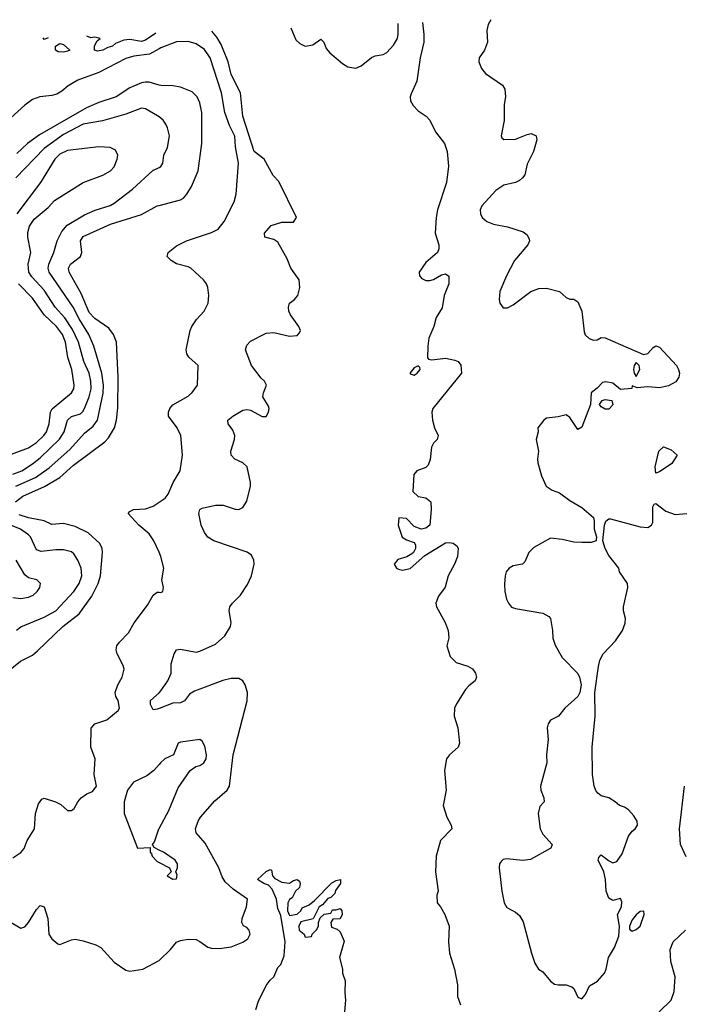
# Model space of a CAD drawing. Header units: inches. Extents: x 1834610 to 2027685, y 642842 to 774116.
# Tile 584 of 632: x 1989284 to 1992687, y 763869 to 768926. Entities that reach past the tile are written whole.
import ezdxf

# ---------------------------------------------------------------- set-up
doc = ezdxf.new("R2010")
doc.units = ezdxf.units.IN
doc.header["$MEASUREMENT"] = 0
doc.layers.add('B9786', color=7, linetype='Continuous')
doc.layers.add('B9796', color=7, linetype='Continuous')

msp = doc.modelspace()

# ---------------------------------------------------------------- linework, layer by layer
at = {"layer": 'B9786', "color": 5}
for points, elevation in [([(1989983.8, 768856.3), (1989930, 768821.1), (1989910, 768814.2), (1989850, 768824.2), (1989818.9, 768821.1), (1989776.2, 768803.8), (1989761, 768790), (1989736.4, 768783.6), (1989711.3, 768770), (1989684.1, 768764.1), (1989669.3, 768769.3), (1989668.7, 768791.3), (1989683.1, 768816.9), (1989698, 768830), (1989670, 768836), (1989650, 768832.7), (1989630, 768840.9), (1989629, 768841.9)], 260), ([(1989430.6, 768833.8), (1989430, 768833.2), (1989410, 768824), (1989404.2, 768832.8)], 260), ([(1990000, 768776.3), (1989950.7, 768749.3), (1989870, 768739.4), (1989830, 768727.3), (1989690, 768654.7), (1989583.6, 768616.4), (1989532.9, 768587.1), (1989500.9, 768559.1), (1989475.4, 768544.6), (1989450, 768536.6), (1989388, 768530), (1989350, 768516.7), (1989310, 768487.9), (1989203.3, 768390)], 280), ([(1990000, 768590.7), (1989950, 768605.4), (1989930, 768605.8), (1989910, 768601.6), (1989850, 768575.6), (1989779.7, 768530), (1989690, 768500.7), (1989627.2, 768472.8), (1989385.6, 768334.4), (1989325.3, 768290), (1989270, 768238.3)], 320), ([(1990000, 768426.6), (1989992.5, 768432.5), (1989930, 768468.2), (1989910, 768471.6), (1989830, 768440.2), (1989710, 768406.1), (1989610, 768389.2), (1989510, 768336.8), (1989410, 768265.3), (1989265.2, 768114.8)], 340), ([(1989250, 766592.2), (1989295.8, 766610), (1989350, 766644.4), (1989390, 766676.6), (1989488.3, 766771.7), (1989512.6, 766810), (1989530.6, 766870), (1989550, 766887.6), (1989597.2, 766902.8), (1989610, 766915.5), (1989621.4, 766938.6), (1989641, 766990), (1989650.6, 767030), (1989649.9, 767070), (1989640.5, 767110), (1989614, 767170), (1989586.9, 767270), (1989555.3, 767335.3), (1989515.4, 767395.5), (1989466.8, 767450), (1989410, 767537.8), (1989346.1, 767606.1), (1989332.1, 767630), (1989328.3, 767670), (1989341.9, 767730), (1989326.5, 767810), (1989327, 767833), (1989334.1, 767865.9), (1989358.7, 767901.3), (1989430, 767962), (1989462.9, 767997.1), (1989610.5, 768089.5), (1989712.1, 768127.9), (1989750, 768150.3), (1989770, 768170.4), (1989785.7, 768210), (1989788, 768230), (1989775.8, 768255.8), (1989749, 768270), (1989690, 768274.1), (1989530, 768254.5), (1989490, 768234.9), (1989465.3, 768210), (1989392, 768090), (1989270.2, 767929.8)], 360), ([(1989264.7, 766530), (1989364.8, 766575.2), (1989435.3, 766624.7), (1989541.6, 766718.4), (1989617.9, 766802.1), (1989661.8, 766838.2), (1989683.2, 766870), (1989712.5, 767007.4), (1989715.4, 767050), (1989706, 767110), (1989665.5, 767250), (1989639.1, 767310), (1989589.9, 767390), (1989559.3, 767450), (1989435.3, 767630), (1989431.2, 767650), (1989434.2, 767670), (1989459.6, 767730), (1989476.8, 767790), (1989501.4, 767838.6), (1989528.3, 767871.7), (1989616.8, 767923.2), (1989672.3, 767947.7), (1989748.5, 767971.5), (1989770, 767983.9), (1989864.3, 768055.7), (1989967.8, 768152.2), (1990000, 768167.4)], 340), ([(1989262.1, 766450), (1989301.4, 766478.6), (1989411, 766529), (1989490, 766574.8), (1989560.9, 766639.1), (1989721.2, 766758.8), (1989740.6, 766779.4), (1989770.5, 766830), (1989781.3, 766870), (1989788, 766932), (1989789.9, 767089.9), (1989782, 767270), (1989765.6, 767310), (1989742.5, 767342.5), (1989670, 767391.9), (1989641.8, 767421.8), (1989599.4, 767519.4), (1989539, 767630), (1989535, 767650), (1989544.7, 767670), (1989597.4, 767710), (1989603.2, 767730), (1989595.9, 767790), (1989610, 767812.8), (1989750, 767875.4), (1989910, 767925.3), (1989990, 767969.4), (1990000, 767972.1)], 320), ([(1989210, 766683), (1989330, 766726.8), (1989370, 766754.1), (1989407.9, 766790), (1989422.5, 766810), (1989435.6, 766850), (1989442, 766910), (1989451.5, 766928.5), (1989549.8, 767010), (1989562.7, 767030), (1989564.1, 767050), (1989552.1, 767130), (1989531.3, 767191.3), (1989520.3, 767270), (1989504.5, 767310), (1989473.2, 767350), (1989410.9, 767410.9), (1989350, 767495.8), (1989277.7, 767570)], 380), ([(1990000, 766191.5), (1989973.6, 766250), (1989950, 766285), (1989896.4, 766330), (1989840.9, 766390), (1989850, 766400.7), (1989868.7, 766410), (1989930, 766414.2), (1989970, 766428.4), (1990000, 766448.7)], 280), ([(1989190, 765551.1), (1989288.2, 765631.8), (1989350, 765663.2), (1989375.8, 765684.2), (1989505.5, 765810), (1989590, 765874.6), (1989655.1, 765964.9), (1989687.2, 766030), (1989700.1, 766070), (1989709.5, 766190), (1989708, 766210), (1989696.1, 766236.1), (1989635.4, 766290), (1989570, 766323.2), (1989510, 766339.6), (1989450, 766333.1), (1989410, 766353.1), (1989330, 766367.4), (1989282.5, 766382.5)], 320), ([(1989268.5, 765791.5), (1989290, 765808.6), (1989410, 765857.5), (1989470, 765889.5), (1989562.3, 765990), (1989590.4, 766030), (1989603, 766070), (1989600.2, 766110), (1989583.8, 766150), (1989562.6, 766182.6), (1989550, 766193), (1989510, 766204.1), (1989470, 766204.2), (1989394.7, 766194.7), (1989370, 766204.1), (1989339.9, 766270), (1989330, 766280.6), (1989289, 766310), (1989230, 766333.7)], 340), ([(1989250, 765958.5), (1989290, 765953.2), (1989330, 765959.7), (1989352.8, 765970), (1989374.7, 765990), (1989387.8, 766010), (1989391.1, 766030), (1989372, 766050), (1989330, 766059.7), (1989310, 766074.3), (1989266.9, 766150)], 360), ([(1989250, 764622), (1989290, 764648.2), (1989307.6, 764670), (1989323, 764710), (1989360.5, 764770), (1989365.4, 764850), (1989381.3, 764898.7), (1989397.5, 764922.5), (1989410, 764927.7), (1989469.1, 764909.1), (1989496.1, 764896.1), (1989530, 764864.9), (1989550, 764864), (1989564.5, 764875.5), (1989583.6, 764910), (1989600.5, 764930), (1989630, 764950.4), (1989657.5, 764962.5), (1989675.6, 764984.4), (1989678, 764990), (1989666, 765050), (1989671.2, 765130), (1989649.7, 765190), (1989651.7, 765288.3), (1989670.6, 765309.4), (1989732.3, 765330), (1989790, 765378), (1989796.4, 765390), (1989790.9, 765430), (1989778.7, 765450), (1989775.4, 765470), (1989788.6, 765510), (1989811.1, 765550), (1989820.5, 765590), (1989816, 765610), (1989785, 765670), (1989779.8, 765690), (1989783.5, 765710), (1989796.2, 765730), (1989843.3, 765776.7), (1989872, 765828), (1989940, 765920), (1989970, 765970.7), (1989990, 765986.8), (1990000, 765985.4)], 280), ([(1990000, 765388.8), (1989990, 765384.8), (1989970, 765382), (1989955.8, 765410), (1989956.3, 765423.7), (1989956.9, 765430), (1990000, 765469.9)], 260), ([(1990000, 765101.5), (1989974, 765070), (1989937.7, 765042.3), (1989868.4, 765010), (1989837.3, 764970), (1989821, 764910), (1989821, 764850), (1989890, 764672), (1989954, 764674), (1989954, 764650), (1989962, 764642), (1989964.7, 764630), (1989990, 764602), (1990000, 764597)], 280), ([(1990000, 764661.4), (1989974.6, 764674.6), (1989966, 764690), (1989976.2, 764703.8), (1989998.5, 764770), (1990000, 764772.8)], 280), ([(1989240.7, 764290), (1989290, 764261.2), (1989310, 764266.9), (1989330, 764289.1), (1989370, 764356), (1989390, 764376.5), (1989410, 764370.4), (1989429.4, 764310), (1989434.9, 764230), (1989450, 764205.5), (1989480.7, 764180.7), (1989490, 764176), (1989550, 764200.5), (1989570, 764203.8), (1989610, 764195.8), (1989674.8, 764174.8), (1989700.6, 764160.6), (1989770, 764086.3), (1989830, 764044.9), (1989850, 764040.3), (1989917.2, 764050), (1990000, 764095.2)], 260)]:
    msp.add_lwpolyline(points, dxfattribs=dict(at, elevation=elevation))
at = {"layer": 'B9786', "color": 5, "elevation": 260}
msp.add_lwpolyline([(1989510, 768759), (1989481.2, 768761.2), (1989468, 768770), (1989468.7, 768790), (1989490, 768804.7), (1989510, 768798.8), (1989542, 768770), (1989530, 768764)], close=True, dxfattribs=at)
at = {"layer": 'B9796', "color": 5}
for points, elevation in [([(1990677, 768884.5), (1990702.8, 768822.8), (1990723.6, 768803.6), (1990750, 768790.4), (1990790, 768797.1), (1990830, 768826.8), (1990846.8, 768810), (1990858.7, 768778.7), (1990876.3, 768756.3), (1990941.2, 768701.2), (1990970, 768684.4), (1991010, 768676.9), (1991038.4, 768690), (1991090, 768732.4), (1991110, 768740.3), (1991150, 768746.7), (1991170, 768758), (1991204, 768796), (1991223.5, 768830), (1991228.2, 768851.8), (1991228.2, 768906.9)], 260), ([(1991351.9, 768911.9), (1991360.3, 768850), (1991358.9, 768810), (1991341.2, 768730), (1991324.2, 768610), (1991294.1, 768545.9), (1991289.2, 768530), (1991291.4, 768510), (1991305.2, 768485.2), (1991330, 768458.7), (1991370.7, 768430), (1991390, 768410.7), (1991418.7, 768350), (1991465.3, 768290), (1991478.6, 768250), (1991486, 768174), (1991475.8, 768090), (1991430.2, 767950.2), (1991422.7, 767910), (1991418.2, 767830), (1991437.1, 767770), (1991437.1, 767750), (1991429.4, 767730), (1991370, 767679.8), (1991335, 767630), (1991336.9, 767610), (1991350, 767596.2), (1991370, 767587.1), (1991390, 767586), (1991408.5, 767591.5), (1991450, 767615.3), (1991470, 767621.6), (1991488.2, 767608.2), (1991487.4, 767570), (1991463.6, 767510), (1991454.2, 767445.8), (1991422.7, 767397.3), (1991410.2, 767350), (1991386, 767290), (1991379.3, 767250), (1991378, 767190), (1991382.8, 767182.8), (1991399.8, 767179.8), (1991470, 767187.2), (1991518.3, 767178.3), (1991536, 767170), (1991550, 767151.3), (1991553, 767110), (1991406.3, 766930), (1991400.3, 766910), (1991403.6, 766870), (1991414, 766830), (1991434, 766790), (1991428, 766770), (1991410, 766752), (1991398.7, 766730), (1991392, 766668), (1991382, 766638), (1991370, 766626), (1991322.8, 766610), (1991308, 766590), (1991303.8, 766503.8), (1991330, 766478), (1991370, 766470.4), (1991394.8, 766450), (1991397.3, 766410), (1991390.7, 766330), (1991370, 766314), (1991346, 766310), (1991310, 766322.7), (1991270, 766364), (1991231.6, 766368.4), (1991228.2, 766330), (1991248.8, 766268.8), (1991270, 766255.5), (1991310, 766241), (1991317.3, 766230), (1991316.3, 766210), (1991306.8, 766190), (1991297.3, 766182.7), (1991271.8, 766168.2), (1991226.9, 766153.1), (1991206.4, 766130), (1991219.1, 766110), (1991230, 766104.2), (1991250, 766099.6), (1991290, 766108), (1991365.1, 766174.9), (1991470, 766239.1), (1991490, 766242), (1991510, 766237.3), (1991530, 766222.8), (1991535.3, 766210), (1991532, 766170), (1991517, 766130), (1991485.3, 766070), (1991468.4, 766011.6), (1991434.6, 765965.4), (1991421.6, 765930), (1991424.9, 765910), (1991468.9, 765830), (1991484.9, 765790), (1991488, 765752), (1991478.4, 765710), (1991495.1, 765655.1), (1991524.8, 765624.8), (1991585.5, 765605.5), (1991610, 765592.7), (1991624.9, 765570), (1991630.7, 765550), (1991622.8, 765530), (1991590, 765505.1), (1991574.3, 765485.7), (1991526.8, 765413.2), (1991517, 765390), (1991515.3, 765350), (1991534.4, 765290), (1991543.1, 765210), (1991536.4, 765190), (1991490.6, 765150), (1991475.5, 765130), (1991466, 765070), (1991474.4, 764970), (1991459.3, 764890), (1991477.6, 764830), (1991500.4, 764790), (1991503.1, 764770), (1991444.9, 764710), (1991423.7, 764630), (1991418.9, 764550), (1991433.4, 764450), (1991426.7, 764430), (1991427.7, 764390), (1991444.9, 764370), (1991468.2, 764330), (1991490.3, 764270.3), (1991485.7, 764190), (1991491.6, 764131.6), (1991516.5, 764050), (1991532.4, 763970), (1991533, 763910), (1991547.3, 763867.3)], 260), ([(1991703.9, 768926.3), (1991690, 768901.2), (1991683.2, 768870), (1991686.7, 768810), (1991670.3, 768769.7), (1991644, 768730), (1991642, 768710), (1991655.6, 768675.6), (1991676.3, 768650), (1991764, 768590), (1991775.3, 768570), (1991778.7, 768530), (1991772, 768490), (1991771.8, 768408.2), (1991756, 768330), (1991759.6, 768319.6), (1991770.8, 768310.8), (1991830, 768313.1), (1991890, 768337.4), (1991910, 768341.1), (1991936.3, 768330), (1991940.4, 768310), (1991922, 768250), (1991890, 768184.7), (1991877.7, 768130), (1991866.4, 768113.6), (1991850, 768099.7), (1991830, 768090.8), (1991770, 768075.7), (1991730, 768049.7), (1991658, 767970), (1991648.7, 767950), (1991650.4, 767930), (1991659.3, 767910), (1991682.8, 767890), (1991716.5, 767876.5), (1991790, 767862), (1991870, 767836.5), (1991890, 767822), (1991899.9, 767799.9), (1991902, 767790), (1991893.7, 767770), (1991824.6, 767690), (1991784.2, 767610), (1991750.2, 767530), (1991745.7, 767490), (1991750.3, 767470), (1991766.5, 767446.5), (1991790, 767446.7), (1991818.2, 767461.8), (1991909.3, 767530.7), (1991950, 767546.5), (1991990, 767547.3), (1992056.3, 767530), (1992090, 767499.1), (1992110, 767490.6), (1992130, 767490.5), (1992150, 767477.3), (1992170.2, 767429.8), (1992182.4, 767322.4), (1992187.8, 767307.8), (1992208.2, 767288.2), (1992230, 767279.6), (1992250, 767281.6), (1992270, 767294.8), (1992290, 767293), (1992487.5, 767207.5), (1992510, 767211.3), (1992537.2, 767242.8), (1992550, 767251.3), (1992570, 767244.9), (1992657.3, 767150), (1992667.9, 767130), (1992672, 767110), (1992668.9, 767090), (1992653.4, 767066.6), (1992615, 767045), (1992570, 767034.8), (1992510, 767041), (1992455.3, 767035.3), (1992430, 767046), (1992427.3, 767032.7), (1992370, 767026.6), (1992330, 767059.8), (1992293.7, 767066.3), (1992277.1, 767062.9), (1992250, 767034), (1992219.3, 767010), (1992214.8, 766950), (1992170, 766832.7), (1992150, 766822), (1992110, 766883.7), (1992090, 766897), (1992050, 766886), (1991990, 766879.3), (1991976, 766870), (1991944.7, 766830), (1991946, 766810), (1991936.3, 766770), (1991947.7, 766710), (1991943, 766670), (1991945.5, 766650), (1991964.4, 766584.4), (1991988.2, 766530), (1992019.3, 766510), (1992056, 766496), (1992110, 766456.2), (1992170, 766420.2), (1992230.3, 766370), (1992234.9, 766350), (1992233.7, 766310), (1992245.5, 766270), (1992244.9, 766255.1), (1992244, 766250), (1992218.6, 766241.4), (1992170, 766240.6), (1992130, 766242.3), (1992070, 766257.4), (1992010, 766262.7), (1991923.9, 766216.1), (1991899.1, 766190), (1991878.9, 766141.1), (1991866, 766130), (1991818.9, 766121.1), (1991797.1, 766110), (1991783.1, 766090), (1991778, 766070), (1991773.3, 766026.7), (1991774.9, 765990), (1991783.8, 765950), (1991794.4, 765930), (1991809.2, 765909.2), (1991830, 765902), (1991970, 765877.6), (1992001.3, 765861.3), (1992010.4, 765850), (1992020.5, 765790), (1992021.6, 765750), (1992034.6, 765714.6), (1992070.5, 765650), (1992150, 765568), (1992159, 765550), (1992166.7, 765510), (1992160.3, 765470), (1992150.2, 765449.8), (1992083, 765390), (1992050.7, 765350), (1992010, 765329.2), (1991998, 765310), (1991992.4, 765290), (1991998.4, 765230), (1991988.7, 765150), (1991990.5, 765110), (1991958.7, 764990), (1991959.5, 764970), (1991975.5, 764930), (1991977.3, 764910), (1991955.3, 764884.7), (1991946.7, 764850), (1991956.5, 764770), (1991970, 764743), (1992018, 764690), (1992011.6, 764671.6), (1991906.5, 764613.5), (1991868.7, 764608.7), (1991783.9, 764616.1), (1991767.2, 764612.8), (1991756.4, 764603.6), (1991748.9, 764591.1), (1991747, 764570), (1991760.3, 764450), (1991772.4, 764390), (1991786.2, 764366.2), (1991830, 764342), (1991850, 764325.3), (1991870, 764292.7), (1991911.7, 764131.7), (1991930, 764080.7), (1991949.1, 764049.1), (1991970, 764035.5), (1992010, 763988.5), (1992030, 763973.1), (1992050, 763968.7), (1992090, 763968.8), (1992118.8, 763958.8), (1992130.3, 763950), (1992150, 763905.5), (1992170, 763898), (1992190, 763919.1), (1992210, 763964.9), (1992251.5, 763988.5), (1992286.6, 764030), (1992295.6, 764050), (1992307.8, 764110), (1992339, 764161), (1992361, 764219), (1992364, 764270), (1992354, 764330), (1992374, 764370), (1992376.2, 764396.2), (1992370, 764412.7), (1992330, 764402.7), (1992310, 764415.1), (1992295.4, 764450), (1992292.6, 764510), (1992283.5, 764550), (1992254.5, 764610), (1992257.5, 764622.5), (1992270, 764636.3), (1992307.2, 764607.2), (1992330, 764596.2), (1992350, 764602.7), (1992377.6, 764642.4), (1992410, 764732.6), (1992430, 764758.4), (1992445.3, 764770), (1992457.2, 764790), (1992455.5, 764810), (1992438.2, 764838.2), (1992410, 764868.4), (1992390, 764881.4), (1992363.7, 764890), (1992342, 764910), (1992310, 764929.7), (1992270, 764940.6), (1992253.7, 764953.7), (1992244.3, 764964.3), (1992234, 764990), (1992225.2, 765050), (1992224.5, 765190), (1992239.5, 765350), (1992237.7, 765470), (1992255.9, 765604.1), (1992263.7, 765636.3), (1992281.2, 765670), (1992344.1, 765735.9), (1992379.3, 765790), (1992393.4, 765826.6), (1992394.5, 765850), (1992384.5, 765890), (1992384.5, 765910), (1992406.6, 766010), (1992405.2, 766030), (1992364, 766090), (1992361.2, 766110), (1992310, 766173.6), (1992291, 766210), (1992278.4, 766250), (1992287.2, 766330), (1992294.3, 766350), (1992310, 766362.7), (1992317.5, 766362.5), (1992470, 766322), (1992510, 766318.8), (1992528.7, 766330), (1992535.5, 766344.5), (1992535.3, 766424.7), (1992542, 766438), (1992550, 766442), (1992602, 766402), (1992650, 766384.4), (1992710, 766390.6)], 280), ([(1990000, 765469.9), (1990010, 765479.1), (1990045.5, 765530), (1990061.5, 765570), (1990061.6, 765618.4), (1990078.4, 765670), (1990089.6, 765690), (1990110, 765694), (1990190, 765678.5), (1990210, 765683.8), (1990290, 765718.4), (1990338.4, 765761.6), (1990367, 765810), (1990369.8, 765830), (1990359.8, 765890), (1990363.5, 765910), (1990376.8, 765930), (1990418, 765970), (1990454.9, 766025.1), (1990475.5, 766070), (1990487.9, 766130), (1990487, 766150), (1990475.5, 766175.5), (1990451.6, 766191.6), (1990280.5, 766250), (1990250, 766268.9), (1990232.7, 766292.7), (1990215.7, 766330), (1990204.8, 766390), (1990209.7, 766410), (1990222, 766418), (1990290, 766433.7), (1990330, 766433), (1990390, 766413), (1990410, 766411.3), (1990430, 766420.2), (1990450, 766452.7), (1990469.8, 766530), (1990469.7, 766550), (1990453.3, 766630), (1990429.7, 766649.7), (1990389.4, 766670), (1990369.7, 766690), (1990368.2, 766710), (1990387.1, 766770), (1990388.3, 766790), (1990378.2, 766818.2), (1990355.6, 766850), (1990354, 766870), (1990378, 766890), (1990430, 766920.7), (1990450, 766924), (1990470, 766920.7), (1990530, 766888.8), (1990550, 766888.8), (1990561.3, 766910), (1990565.6, 766930), (1990561.7, 766941.7), (1990533.2, 766990), (1990536, 767010), (1990551.6, 767050), (1990541.6, 767070), (1990524.7, 767084.7), (1990474.6, 767150), (1990443.5, 767230), (1990450, 767255.5), (1990470, 767275.5), (1990550, 767317.1), (1990590, 767319.5), (1990670, 767300.2), (1990710, 767304.7), (1990721.8, 767318.2), (1990725.7, 767330), (1990718.5, 767350), (1990675.1, 767410), (1990666.6, 767430), (1990665.1, 767450), (1990669.8, 767470.2), (1990693.3, 767486.7), (1990713.3, 767510), (1990722.8, 767550), (1990719.3, 767590), (1990677, 767650), (1990657.7, 767697.7), (1990610, 767782.9), (1990590, 767796.9), (1990543.7, 767810), (1990541.3, 767830), (1990575.1, 767870), (1990630, 767886.9), (1990690, 767886.5), (1990705.3, 767910), (1990615, 768095), (1990586.5, 768126.5), (1990539.1, 768210), (1990488.1, 768250), (1990430.8, 768430), (1990418.6, 768550), (1990370, 768644), (1990354.4, 768710), (1990319.4, 768799.4), (1990297.3, 768837.3), (1990270.7, 768868)], 260), ([(1990000, 766448.7), (1990030.6, 766469.4), (1990046, 766490), (1990071.7, 766550), (1990107.8, 766610), (1990120.7, 766690), (1990112.4, 766790), (1990093.6, 766830), (1990049.2, 766889.2), (1990047.7, 766910), (1990055.7, 766930), (1990070, 766947.8), (1990150, 766993.4), (1990170, 767011.6), (1990198.2, 767050), (1990200.4, 767150), (1990152.3, 767192.3), (1990141.9, 767210), (1990139, 767230), (1990159.5, 767330), (1990168.2, 767350), (1990193, 767387), (1990231.3, 767430), (1990252.6, 767470), (1990255.4, 767510), (1990249.7, 767550), (1990244.2, 767570), (1990227.8, 767590), (1990163.5, 767650), (1990150, 767657.7), (1990090, 767671.7), (1990061.5, 767690), (1990042.2, 767710), (1990046.4, 767730), (1990090, 767764.6), (1990140.3, 767790), (1990270, 767833.7), (1990303.7, 767850), (1990335.2, 767890), (1990385, 767990), (1990396.4, 768030), (1990408.6, 768190), (1990393.3, 768273.3), (1990388.7, 768328.7), (1990362.2, 768382.2), (1990337.1, 768450), (1990320.1, 768550), (1990261.8, 768730), (1990233.3, 768773.3), (1990190, 768802.4), (1990150, 768814.5), (1990090, 768812.2), (1990010, 768781.8), (1990000, 768776.3)], 280), ([(1990000, 767972.1), (1990110, 768001.1), (1990125.3, 768010), (1990142, 768030), (1990167, 768070), (1990200.4, 768150), (1990219.4, 768290), (1990219.4, 768450), (1990210, 768499.1), (1990195.8, 768530), (1990170, 768554.9), (1990110, 768579.9), (1990070, 768587.2), (1990010, 768587.8), (1990000, 768590.7)], 320), ([(1990000, 768167.4), (1990010, 768172.2), (1990019.8, 768190), (1990023.9, 768230), (1990044, 768270), (1990053, 768330), (1990043.9, 768370), (1990034.5, 768390), (1990021.4, 768410), (1990000, 768426.6)], 340), ([(1990000, 765985.4), (1990010, 765984), (1990019, 765990), (1990022, 766010), (1990014.5, 766050), (1990024.7, 766110), (1990009.7, 766170), (1990000, 766191.5)], 280), ([(1990000, 764095.2), (1990003.1, 764096.9), (1990059.6, 764150), (1990090, 764188.4), (1990110, 764197.4), (1990150, 764203.1), (1990190, 764202), (1990210, 764192.7), (1990250, 764163.2), (1990270, 764156.9), (1990310, 764155.2), (1990370, 764165.2), (1990430, 764187.7), (1990455.1, 764204.9), (1990467.5, 764230), (1990462, 764250), (1990450, 764263.8), (1990433.2, 764273.2), (1990424.5, 764290), (1990427.4, 764310), (1990449.8, 764369.8), (1990454.8, 764410), (1990381.1, 764461.1), (1990339.2, 764499.2), (1990324.1, 764524.1), (1990307, 764570), (1990236.9, 764696.9), (1990190.6, 764750), (1990187.4, 764770), (1990200.4, 764810), (1990212, 764830), (1990286.1, 764913.9), (1990349.9, 764970), (1990361.8, 764990), (1990380.3, 765150), (1990452.5, 765427.5), (1990453.4, 765470), (1990442.8, 765510), (1990429.9, 765529.9), (1990410, 765542.3), (1990370, 765543.3), (1990327.4, 765532.6), (1990182.4, 765477.6), (1990157.1, 765462.9), (1990130, 765428), (1990110, 765416.9), (1990070, 765416.5), (1990000, 765388.8)], 260), ([(1990000, 764772.8), (1990050, 764864.9), (1990098, 764982), (1990159.3, 765070), (1990189.2, 765090), (1990210, 765096), (1990230, 765108.9), (1990241.8, 765130), (1990243.1, 765150), (1990234.7, 765194.7), (1990221.2, 765221.2), (1990209.2, 765229.2), (1990110, 765216.2), (1990098.8, 765210), (1990073.4, 765150), (1990030, 765129.7), (1990007, 765110), (1990000, 765101.5)], 280), ([(1992706.9, 764626.9), (1992677.7, 764690), (1992671.6, 764770), (1992697.2, 764990)], 260), ([(1990000, 764597), (1990054, 764570), (1990062, 764550), (1990042, 764530), (1990070, 764512), (1990090, 764514), (1990093.2, 764533.2), (1990086, 764550), (1990095.3, 764570), (1990095.3, 764590), (1990082, 764610), (1990022, 764650), (1990000, 764661.4)], 280), ([(1990496.5, 763843.5), (1990510, 763884.7), (1990550, 763966.8), (1990570, 763994), (1990589.6, 764010.4), (1990610, 764058.8), (1990625.6, 764074.4), (1990642.5, 764117.5), (1990648.2, 764190), (1990624.7, 764324.7), (1990610, 764362), (1990603.5, 764410), (1990580.5, 764460.5), (1990562, 764482), (1990538, 764490), (1990506, 764510), (1990550, 764552), (1990570, 764562), (1990578, 764558), (1990582, 764530), (1990595.3, 764515.3), (1990630, 764496), (1990670, 764491), (1990690, 764504.7), (1990710, 764510.8), (1990722, 764502), (1990724.7, 764490), (1990721, 764470), (1990701, 764450), (1990683.6, 764416.4), (1990670, 764408), (1990661, 764390), (1990658.8, 764350), (1990670, 764324.7), (1990710, 764332), (1990728, 764350), (1990735.3, 764364.7), (1990770, 764381), (1990797.6, 764402.4), (1990887.6, 764492.4), (1990910, 764504.7), (1990931.3, 764510), (1990931, 764490), (1990906.4, 764453.6), (1990902, 764438), (1990882, 764418), (1990866.8, 764413.2), (1990839.8, 764380.2), (1990822, 764370), (1990792, 764308), (1990727.5, 764292.5), (1990717.3, 764270), (1990718.8, 764250), (1990744.7, 764230), (1990750, 764214), (1990782, 764218), (1990786, 764230), (1990808.4, 764251.6), (1990818, 764270), (1990818, 764290), (1990827.3, 764312.7), (1990847.3, 764332.7), (1990882, 764338), (1990890, 764354), (1990910, 764354), (1990930, 764362), (1990938, 764350), (1990941, 764330), (1990930, 764308), (1990892.7, 764307.3), (1990882, 764290), (1990886, 764266), (1990915.3, 764255.3), (1990930, 764242), (1990950, 764194), (1990926, 764110), (1990942, 764050), (1990942, 764030), (1990955.5, 763990), (1990953.7, 763930), (1990958, 763890), (1990953, 763830)], 240), ([(1992568.4, 763830), (1992629.8, 763890), (1992645.1, 763934.9), (1992649.8, 764010), (1992628.3, 764090), (1992624.2, 764150), (1992639.8, 764190), (1992702.7, 764250)], 260)]:
    msp.add_lwpolyline(points, dxfattribs=dict(at, elevation=elevation))
for points, elevation in [([(1991330, 767148.7), (1991310, 767138), (1991290, 767112.7), (1991290, 767106.8), (1991310, 767100.5), (1991325.2, 767110), (1991341.2, 767130), (1991339.3, 767139.3)], 260), ([(1992450, 767165.2), (1992439.1, 767150), (1992436.4, 767130), (1992439.3, 767110), (1992450, 767094), (1992469.4, 767130), (1992465.2, 767150)], 280), ([(1992290, 766925.2), (1992270, 766938), (1992262, 766950), (1992275.3, 766970), (1992290, 766976.3), (1992324.7, 766970), (1992330, 766948), (1992310, 766925.2)], 280), ([(1992550, 766598), (1992548, 766630), (1992567, 766710), (1992590, 766732), (1992630, 766717.3), (1992661, 766690), (1992633, 766647), (1992570, 766604)], 280), ([(1992488.4, 764348.4), (1992470, 764346), (1992450, 764329.3), (1992430, 764302.7), (1992415.5, 764270), (1992415.3, 764255.3), (1992430, 764244.9), (1992450, 764253), (1992471.2, 764270), (1992491.6, 764330)], 280)]:
    msp.add_lwpolyline(points, close=True, dxfattribs=dict(at, elevation=elevation))

doc.saveas('drawing.dxf')
